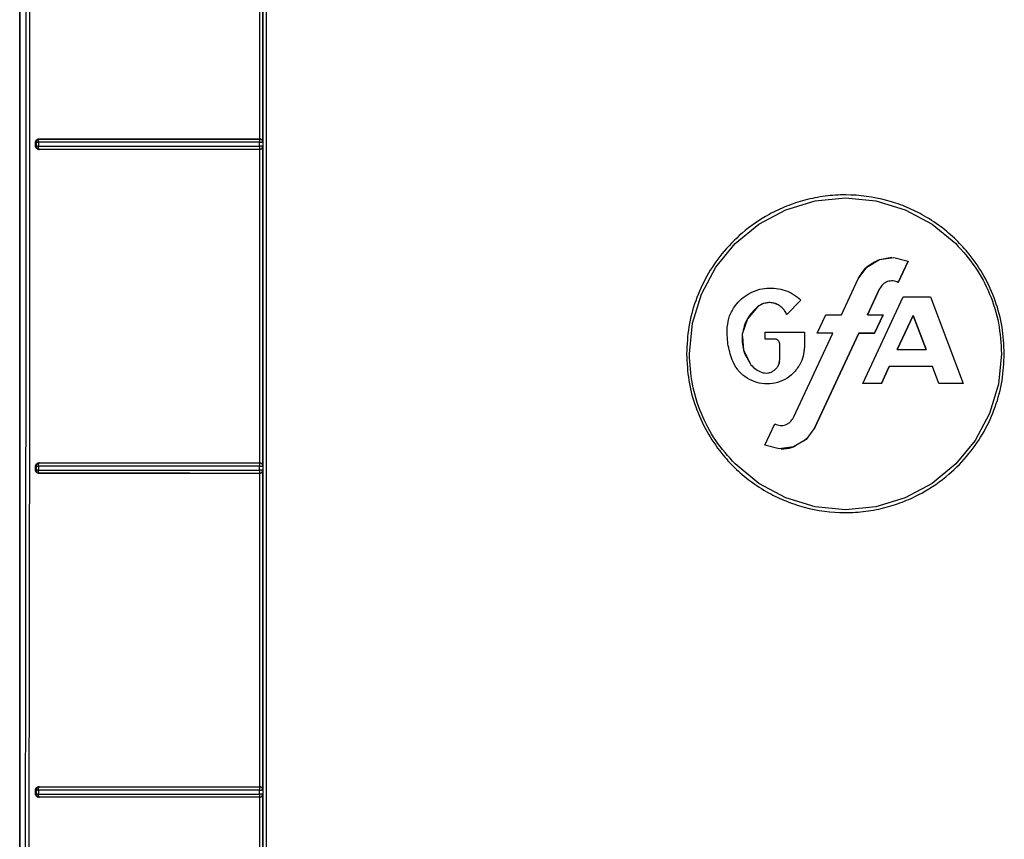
# Model space of a CAD drawing. Header units: inches. Extents: x 170 to 312, y 215 to 248.
# Tile 370 of 656: x 255.846 to 255.968, y 242.029 to 242.13. Entities that reach past the tile are written whole.
import ezdxf

# ---------------------------------------------------------------- set-up
doc = ezdxf.new("R2010")
doc.units = ezdxf.units.IN
doc.header["$LTSCALE"] = 0.25
doc.header["$MEASUREMENT"] = 0
doc.layers.add('MOTOR RH', color=7, linetype='Continuous')

msp = doc.modelspace()

# ---------------------------------------------------------------- linework, layer by layer
at = {"layer": 'MOTOR RH'}
for p, q in [((255.84571, 241.92392), (255.84571, 242.23936)), ((255.84571, 242.23936), (255.84571, 241.9417)), ((255.87546, 242.11535), (255.87546, 242.1542)), ((255.87586, 242.11497), (255.87586, 242.15458)), ((255.84768, 242.11443), (255.84768, 242.11497)), ((255.84777, 242.11495), (255.84768, 242.11497)), ((255.84777, 242.11445), (255.84768, 242.11443)), ((255.84777, 242.11495), (255.84777, 242.11445)), ((255.84803, 242.11495), (255.84803, 242.11444)), ((255.84807, 242.11522), (255.8481, 242.11531)), ((255.8481, 242.11536), (255.84815, 242.11534)), ((255.87544, 242.11534), (255.87546, 242.11535)), ((255.87544, 242.11444), (255.87544, 242.11494)), ((255.87586, 242.11497), (255.87584, 242.11495)), ((255.87584, 242.11495), (255.87584, 242.11444)), ((255.87584, 242.11444), (255.87586, 242.11442)), ((255.87586, 242.07481), (255.87586, 242.11442)), ((255.8481, 242.11409), (255.84807, 242.11417)), ((255.84815, 242.11405), (255.84809, 242.11404)), ((255.84813, 242.11406), (255.8481, 242.11409)), ((255.84815, 242.11405), (255.84813, 242.11406)), ((255.87544, 242.11417), (255.87544, 242.11408)), ((255.87544, 242.11408), (255.87544, 242.11405)), ((255.87546, 242.11404), (255.87544, 242.11405)), ((255.87546, 242.0752), (255.87546, 242.11404)), ((255.94067, 242.10658), (255.9443, 242.10768)), ((255.9443, 242.10768), (255.94807, 242.10806)), ((255.94807, 242.10806), (255.95184, 242.10768)), ((255.95184, 242.10768), (255.95547, 242.10658)), ((255.93733, 242.1048), (255.94067, 242.10658)), ((255.95547, 242.10658), (255.95881, 242.1048)), ((255.9344, 242.10239), (255.93733, 242.1048)), ((255.95881, 242.1048), (255.96174, 242.10239)), ((255.93199, 242.09946), (255.9344, 242.10239)), ((255.95073, 242.09947), (255.95229, 242.10041)), ((255.95229, 242.10041), (255.95384, 242.10068)), ((255.95229, 242.10041), (255.95409, 242.10067)), ((255.95409, 242.10067), (255.95586, 242.10021)), ((255.95586, 242.10021), (255.95462, 242.09756)), ((255.95462, 242.09756), (255.95586, 242.10021)), ((255.95586, 242.10021), (255.95462, 242.09756)), ((255.93021, 242.09612), (255.93199, 242.09946)), ((255.94965, 242.09801), (255.95073, 242.09947)), ((255.94757, 242.09354), (255.94965, 242.09801)), ((255.94757, 242.09353), (255.94965, 242.09801)), ((255.95462, 242.09756), (255.95462, 242.09756)), ((255.92911, 242.09249), (255.93021, 242.09612)), ((255.93832, 242.09685), (255.93879, 242.09687)), ((255.9523, 242.09677), (255.9508, 242.09354)), ((255.9508, 242.09354), (255.95231, 242.09677)), ((255.9523, 242.09677), (255.9508, 242.09353)), ((255.93782, 242.09489), (255.93723, 242.09457)), ((255.93864, 242.09506), (255.93819, 242.09501)), ((255.94256, 242.09537), (255.94079, 242.0936)), ((255.94079, 242.0936), (255.94256, 242.09537)), ((255.94256, 242.09537), (255.94079, 242.0936)), ((255.95022, 242.08504), (255.95523, 242.09579)), ((255.95022, 242.08504), (255.95523, 242.09579)), ((255.95523, 242.09579), (255.95863, 242.09579)), ((255.95863, 242.09579), (255.96267, 242.08504)), ((255.95863, 242.09579), (255.96267, 242.08504)), ((255.93723, 242.09458), (255.93591, 242.09306)), ((255.93723, 242.09457), (255.93591, 242.09306)), ((255.92873, 242.08872), (255.92911, 242.09249)), ((255.93591, 242.09306), (255.93528, 242.09115)), ((255.93591, 242.09306), (255.93528, 242.09115)), ((255.94457, 242.09128), (255.94562, 242.09353)), ((255.94562, 242.09353), (255.94757, 242.09353)), ((255.9508, 242.09353), (255.95274, 242.09353)), ((255.95274, 242.09354), (255.95169, 242.09128)), ((255.95169, 242.09128), (255.95274, 242.09354)), ((255.95274, 242.09353), (255.95169, 242.09128)), ((255.95647, 242.09348), (255.95449, 242.08924)), ((255.95449, 242.08924), (255.95647, 242.09348)), ((255.95647, 242.09348), (255.95449, 242.08924)), ((255.95647, 242.09348), (255.95806, 242.08924)), ((255.95647, 242.09348), (255.95806, 242.08924)), ((255.95647, 242.09348), (255.95647, 242.09348)), ((255.95806, 242.08924), (255.95647, 242.09348)), ((255.93528, 242.09115), (255.93544, 242.08915)), ((255.93811, 242.09053), (255.93811, 242.09138)), ((255.93811, 242.09138), (255.94298, 242.09138)), ((255.94163, 242.08081), (255.94651, 242.09128)), ((255.94163, 242.08081), (255.94651, 242.09128)), ((255.94298, 242.09138), (255.94298, 242.08956)), ((255.94974, 242.09128), (255.94429, 242.07957)), ((255.94429, 242.07957), (255.94974, 242.09128)), ((255.94974, 242.09128), (255.94429, 242.07957)), ((255.94651, 242.09128), (255.94457, 242.09128)), ((255.94651, 242.09128), (255.94457, 242.09128)), ((255.94651, 242.09128), (255.94457, 242.09128)), ((255.94651, 242.09128), (255.94651, 242.09128)), ((255.95169, 242.09128), (255.94974, 242.09128)), ((255.94974, 242.09128), (255.94974, 242.09128)), ((255.94974, 242.09128), (255.95169, 242.09128)), ((255.95169, 242.09128), (255.94974, 242.09128)), ((255.95169, 242.09128), (255.95169, 242.09128)), ((255.93531, 242.0908), (255.93544, 242.08915)), ((255.93936, 242.09053), (255.93811, 242.09053)), ((255.93811, 242.09053), (255.93811, 242.09053)), ((255.93936, 242.09053), (255.93811, 242.09053)), ((255.93936, 242.09053), (255.93811, 242.09053)), ((255.93936, 242.09053), (255.93936, 242.09053)), ((255.93992, 242.08802), (255.93992, 242.08997)), ((255.93544, 242.08915), (255.93597, 242.08811)), ((255.93544, 242.08915), (255.93635, 242.08736)), ((255.94298, 242.08956), (255.9429, 242.08891)), ((255.95449, 242.08924), (255.95806, 242.08924)), ((255.95806, 242.08924), (255.95806, 242.08924)), ((255.96741, 242.08872), (255.96704, 242.08495)), ((255.93992, 242.08802), (255.93992, 242.08802)), ((255.95351, 242.08714), (255.95253, 242.08504)), ((255.95351, 242.08714), (255.95253, 242.08504)), ((255.95254, 242.08504), (255.95351, 242.08714)), ((255.95885, 242.08714), (255.95351, 242.08714)), ((255.95351, 242.08714), (255.95351, 242.08714)), ((255.95885, 242.08714), (255.95351, 242.08714)), ((255.95885, 242.08714), (255.95351, 242.08714)), ((255.95964, 242.08504), (255.95885, 242.08714)), ((255.95885, 242.08714), (255.95885, 242.08714)), ((255.95964, 242.08504), (255.95885, 242.08714)), ((255.95253, 242.08504), (255.95022, 242.08504)), ((255.95254, 242.08504), (255.95022, 242.08504)), ((255.95253, 242.08504), (255.95022, 242.08504)), ((255.95253, 242.08504), (255.95254, 242.08504)), ((255.96267, 242.08504), (255.95964, 242.08504)), ((255.95964, 242.08504), (255.95964, 242.08504)), ((255.96267, 242.08504), (255.95964, 242.08504)), ((255.96267, 242.08504), (255.95964, 242.08504)), ((255.96704, 242.08495), (255.96594, 242.08132)), ((255.96594, 242.08132), (255.96415, 242.07798)), ((255.93808, 242.07737), (255.93932, 242.08002)), ((255.94429, 242.07957), (255.94321, 242.0781)), ((255.94429, 242.07957), (255.94429, 242.07957)), ((255.94321, 242.0781), (255.94165, 242.07717)), ((255.94297, 242.07796), (255.94333, 242.07827)), ((255.94333, 242.07827), (255.94298, 242.07797)), ((255.96415, 242.07798), (255.96175, 242.07505)), ((255.93984, 242.07691), (255.93808, 242.07737)), ((255.94165, 242.07717), (255.93984, 242.07691)), ((255.84768, 242.07427), (255.84768, 242.07481)), ((255.84777, 242.07479), (255.84768, 242.07481)), ((255.84777, 242.07429), (255.84768, 242.07427)), ((255.84777, 242.07479), (255.84777, 242.07429)), ((255.84803, 242.07479), (255.84803, 242.07428)), ((255.84807, 242.07506), (255.8481, 242.07515)), ((255.8481, 242.0752), (255.84815, 242.07519)), ((255.87544, 242.07519), (255.87546, 242.0752)), ((255.87544, 242.07428), (255.87544, 242.07478)), ((255.87586, 242.07481), (255.87584, 242.07479)), ((255.87584, 242.07479), (255.87584, 242.07429)), ((255.87584, 242.07429), (255.87586, 242.07426)), ((255.87586, 242.03466), (255.87586, 242.07426)), ((255.93733, 242.07264), (255.9344, 242.07505)), ((255.96175, 242.07505), (255.95881, 242.07264)), ((255.8481, 242.07393), (255.84807, 242.07401)), ((255.84815, 242.0739), (255.84809, 242.07389)), ((255.84815, 242.0739), (255.8481, 242.07393)), ((255.87544, 242.07401), (255.87544, 242.07392)), ((255.87544, 242.07392), (255.87544, 242.07389)), ((255.87546, 242.07388), (255.87544, 242.07389)), ((255.87546, 242.03504), (255.87546, 242.07388)), ((255.94067, 242.07085), (255.93733, 242.07264)), ((255.95881, 242.07264), (255.95547, 242.07085)), ((255.9443, 242.06975), (255.94067, 242.07085)), ((255.95547, 242.07085), (255.95184, 242.06975)), ((255.94807, 242.06938), (255.9443, 242.06975)), ((255.95184, 242.06975), (255.94807, 242.06938)), ((255.84807, 242.03491), (255.8481, 242.035)), ((255.8481, 242.03504), (255.84815, 242.03503)), ((255.8481, 242.035), (255.84815, 242.03503)), ((255.87545, 242.03503), (255.87546, 242.03504)), ((255.84768, 242.03411), (255.84768, 242.03465)), ((255.84777, 242.03463), (255.84768, 242.03465)), ((255.84777, 242.03413), (255.84768, 242.03411)), ((255.84777, 242.03463), (255.84777, 242.03413)), ((255.84803, 242.03462), (255.84803, 242.03412)), ((255.84811, 242.03377), (255.84807, 242.03385)), ((255.84815, 242.03374), (255.84811, 242.03377)), ((255.87544, 242.03412), (255.87544, 242.03462)), ((255.87544, 242.03385), (255.87544, 242.03377)), ((255.87544, 242.03377), (255.87544, 242.03374)), ((255.87586, 242.03466), (255.87584, 242.03463)), ((255.87584, 242.03463), (255.87584, 242.03413)), ((255.87584, 242.03413), (255.87586, 242.03411)), ((255.87586, 241.9945), (255.87586, 242.03411)), ((255.84815, 242.03374), (255.84809, 242.03373)), ((255.87546, 242.03373), (255.87544, 242.03374)), ((255.87546, 241.99488), (255.87546, 242.03373))]:
    msp.add_line(p, q, dxfattribs=at)
for points, knots in [([(255.84689, 242.2401), (255.8469, 242.22222), (255.84691, 242.18646), (255.84692, 242.13281), (255.84692, 242.09706), (255.84692, 242.07919)], [0, 0, 0, 0, 0.3333777, 0.6667111, 1, 1, 1, 1]), ([(255.87588, 241.92809), (255.87588, 241.94886), (255.87588, 241.99039), (255.87588, 242.05278), (255.87588, 242.1152), (255.87588, 242.17764), (255.87588, 242.21925), (255.87588, 242.24006)], [0, 0, 0, 0, 0.199959, 0.399961, 0.599979, 0.80001, 1, 1, 1, 1]), ([(255.87627, 242.24018), (255.87627, 242.2193), (255.87627, 242.17754), (255.87627, 242.11488), (255.87627, 242.05224), (255.87627, 241.98964), (255.87627, 241.94795), (255.87627, 241.92711)], [0, 0, 0, 0, 0.2, 0.4, 0.6, 0.8, 1, 1, 1, 1]), ([(255.84644, 242.23972), (255.84646, 242.21844), (255.84649, 242.1759), (255.84648, 242.11206), (255.84643, 242.04824), (255.84633, 241.98446), (255.84624, 241.94201), (255.84619, 241.92078)], [0, 0, 0, 0, 0.199984, 0.399977, 0.600029, 0.800023, 1, 1, 1, 1]), ([(255.84768, 242.11497), (255.84768, 242.11499), (255.84768, 242.11504), (255.84771, 242.11514), (255.84779, 242.11524), (255.84793, 242.11534), (255.84804, 242.11535), (255.8481, 242.11536)], [0, 0, 0, 0, 0.11585, 0.228826, 0.465329, 0.729283, 1, 1, 1, 1]), ([(255.84809, 242.11404), (255.84804, 242.11405), (255.84793, 242.11406), (255.84779, 242.11415), (255.84771, 242.11426), (255.84768, 242.11436), (255.84768, 242.1144), (255.84768, 242.11443)], [0, 0, 0, 0, 0.270747, 0.533788, 0.770103, 0.883423, 1, 1, 1, 1]), ([(255.84815, 242.11534), (255.84814, 242.11534), (255.84809, 242.11534), (255.84799, 242.11532), (255.84788, 242.11524), (255.84781, 242.11514), (255.84777, 242.11505), (255.84777, 242.11498), (255.84777, 242.11495)], [0, 0, 0, 0, 0.021376, 0.251231, 0.50161, 0.694994, 0.833641, 1, 1, 1, 1]), ([(255.84777, 242.11495), (255.84777, 242.11495), (255.84779, 242.11495), (255.84785, 242.11495), (255.84793, 242.11495), (255.848, 242.11495), (255.84803, 242.11495)], [0, 0, 0, 0, 0.250004, 0.499997, 0.749991, 1, 1, 1, 1]), ([(255.84803, 242.11444), (255.848, 242.11444), (255.84793, 242.11444), (255.84785, 242.11444), (255.84779, 242.11444), (255.84777, 242.11445), (255.84777, 242.11445)], [0, 0, 0, 0, 0.250132, 0.500007, 0.749886, 1, 1, 1, 1]), ([(255.84777, 242.11445), (255.84777, 242.11439), (255.84778, 242.11429), (255.84787, 242.11416), (255.848, 242.11407), (255.8481, 242.11406), (255.84815, 242.11405)], [0, 0, 0, 0, 0.2502109, 0.4998875, 0.749898, 1, 1, 1, 1]), ([(255.84803, 242.11495), (255.84803, 242.11497), (255.84803, 242.11502), (255.84804, 242.1151), (255.84805, 242.11516), (255.84806, 242.1152), (255.84807, 242.11522)], [0, 0, 0, 0, 0.249998, 0.499999, 0.750002, 1, 1, 1, 1]), ([(255.87544, 242.11494), (255.87236, 242.11494), (255.86619, 242.11494), (255.85699, 242.11495), (255.85102, 242.11495), (255.84803, 242.11495)], [0, 0, 0, 0, 0.331609, 0.664943, 1, 1, 1, 1]), ([(255.84803, 242.11444), (255.85102, 242.11444), (255.85699, 242.11444), (255.86619, 242.11444), (255.87236, 242.11444), (255.87544, 242.11444)], [0, 0, 0, 0, 0.335142, 0.668475, 1, 1, 1, 1]), ([(255.84807, 242.11417), (255.84806, 242.11419), (255.84805, 242.11423), (255.84804, 242.1143), (255.84803, 242.11437), (255.84803, 242.11442), (255.84803, 242.11444)], [0, 0, 0, 0, 0.249769, 0.499932, 0.750118, 1, 1, 1, 1]), ([(255.8481, 242.11536), (255.85106, 242.11535), (255.857, 242.11535), (255.86619, 242.11535), (255.87237, 242.11535), (255.87546, 242.11535)], [0, 0, 0, 0, 0.333153, 0.666753, 1, 1, 1, 1]), ([(255.8481, 242.11531), (255.84811, 242.11532), (255.84813, 242.11534), (255.84814, 242.11534), (255.84815, 242.11534), (255.84815, 242.11534), (255.84815, 242.11534), (255.84815, 242.11534)], [0, 0, 0, 0, 0.723554, 0.917935, 0.972998, 0.990021, 1, 1, 1, 1]), ([(255.84815, 242.11534), (255.85111, 242.11534), (255.85704, 242.11534), (255.8662, 242.11534), (255.87236, 242.11534), (255.87544, 242.11534)], [0, 0, 0, 0, 0.333017, 0.666911, 1, 1, 1, 1]), ([(255.87584, 242.11495), (255.87583, 242.11498), (255.87583, 242.11505), (255.87579, 242.11514), (255.87573, 242.11523), (255.87566, 242.11528), (255.87561, 242.1153), (255.87559, 242.11532), (255.87557, 242.11532), (255.87554, 242.11533), (255.8755, 242.11534), (255.87547, 242.11534), (255.87544, 242.11534)], [0, 0, 0, 0, 0.169778, 0.309899, 0.500349, 0.669275, 0.720741, 0.750043, 0.812673, 0.833809, 0.875282, 1, 1, 1, 1]), ([(255.87544, 242.11534), (255.87544, 242.11534), (255.87544, 242.11532), (255.87544, 242.11525), (255.87544, 242.11522)], [0, 0, 0, 0, 0.500037, 1, 1, 1, 1]), ([(255.87544, 242.11522), (255.87544, 242.11518), (255.87544, 242.11513), (255.87544, 242.11503), (255.87544, 242.11498), (255.87544, 242.11494)], [0, 0, 0, 0, 0.453626, 0.692825, 1, 1, 1, 1]), ([(255.87544, 242.11494), (255.87547, 242.11494), (255.87553, 242.11494), (255.87561, 242.11494), (255.87568, 242.11495), (255.87575, 242.11495), (255.8758, 242.11494), (255.87583, 242.11496), (255.87584, 242.11495), (255.87584, 242.11495)], [0, 0, 0, 0, 0.144819, 0.288961, 0.405983, 0.545581, 0.778747, 0.891833, 1, 1, 1, 1]), ([(255.87584, 242.11444), (255.87583, 242.11444), (255.87581, 242.11444), (255.87573, 242.11444), (255.87563, 242.11444), (255.87553, 242.11444), (255.87547, 242.11444), (255.87544, 242.11444)], [0, 0, 0, 0, 0.2509579, 0.5014951, 0.6987948, 0.8365584, 1, 1, 1, 1]), ([(255.87544, 242.11405), (255.87548, 242.11405), (255.87554, 242.11406), (255.87564, 242.1141), (255.87572, 242.11416), (255.87577, 242.11423), (255.8758, 242.11427), (255.87581, 242.1143), (255.87582, 242.11432), (255.87582, 242.11435), (255.87583, 242.11438), (255.87584, 242.11442), (255.87584, 242.11444)], [0, 0, 0, 0, 0.1705626, 0.3114539, 0.5033973, 0.6703643, 0.7215041, 0.7509336, 0.8128694, 0.8345961, 0.8750192, 1, 1, 1, 1]), ([(255.87544, 242.11444), (255.87544, 242.11444), (255.87544, 242.11438), (255.87544, 242.11428), (255.87544, 242.11421), (255.87544, 242.11417)], [0, 0, 0, 0, 0.031612, 0.511044, 1, 1, 1, 1]), ([(255.87546, 242.11535), (255.87549, 242.11535), (255.87555, 242.11535), (255.87564, 242.11531), (255.87572, 242.11526), (255.87576, 242.11521), (255.87578, 242.11519)], [0, 0, 0, 0, 0.218148, 0.447021, 0.703324, 1, 1, 1, 1]), ([(255.87578, 242.11519), (255.87581, 242.11515), (255.87584, 242.11509), (255.87586, 242.11502), (255.87586, 242.11498), (255.87586, 242.11497), (255.87586, 242.11497)], [0, 0, 0, 0, 0.558608, 0.865721, 0.954475, 1, 1, 1, 1]), ([(255.87586, 242.11442), (255.87586, 242.11438), (255.87585, 242.11431), (255.8758, 242.11424), (255.87578, 242.1142)], [0, 0, 0, 0, 0.503399, 1, 1, 1, 1]), ([(255.87546, 242.11404), (255.87237, 242.11404), (255.86619, 242.11404), (255.857, 242.11404), (255.85106, 242.11404), (255.84809, 242.11404)], [0, 0, 0, 0, 0.3334428, 0.6669188, 1, 1, 1, 1]), ([(255.87544, 242.11405), (255.87236, 242.11405), (255.8662, 242.11405), (255.85704, 242.11405), (255.85111, 242.11405), (255.84815, 242.11405)], [0, 0, 0, 0, 0.3330755, 0.6669605, 1, 1, 1, 1]), ([(255.87578, 242.1142), (255.87576, 242.11418), (255.87572, 242.11414), (255.87565, 242.11409), (255.87556, 242.11405), (255.87549, 242.11404), (255.87546, 242.11404)], [0, 0, 0, 0, 0.281455, 0.527086, 0.764277, 1, 1, 1, 1]), ([(255.96776, 242.08872), (255.96771, 242.08983), (255.9676, 242.09206), (255.96672, 242.0953), (255.96535, 242.09836), (255.96366, 242.10086), (255.9618, 242.1029), (255.95986, 242.10456), (255.95772, 242.10595), (255.95546, 242.10702), (255.95234, 242.10807), (255.94896, 242.10852), (255.94555, 242.10831), (255.94308, 242.10782), (255.94075, 242.10705), (255.93808, 242.10579), (255.9353, 242.10387), (255.93273, 242.10123), (255.93081, 242.09839), (255.92943, 242.09532), (255.92854, 242.09207), (255.92843, 242.08983), (255.92838, 242.08872)], [0, 0, 0, 0, 0.053827, 0.108154, 0.161991, 0.215823, 0.254355, 0.295472, 0.339437, 0.377786, 0.416425, 0.499247, 0.540867, 0.582327, 0.621091, 0.659532, 0.725561, 0.783441, 0.837465, 0.891484, 0.94599, 1, 1, 1, 1]), ([(255.96174, 242.10239), (255.96259, 242.10145), (255.96428, 242.09955), (255.96604, 242.09616), (255.96719, 242.09252), (255.96734, 242.08998), (255.96741, 242.08872)], [0, 0, 0, 0, 0.249988, 0.500002, 0.750014, 1, 1, 1, 1]), ([(255.94965, 242.09801), (255.94997, 242.09854), (255.95061, 242.09961), (255.95173, 242.10014), (255.95229, 242.10041)], [0, 0, 0, 0, 0.500004, 1, 1, 1, 1]), ([(255.95462, 242.09756), (255.95441, 242.09764), (255.95408, 242.09776), (255.95363, 242.09774), (255.95329, 242.09767), (255.95298, 242.09752), (255.95261, 242.09726), (255.95243, 242.09696), (255.9523, 242.09677)], [0, 0, 0, 0, 0.248419, 0.374377, 0.499188, 0.623924, 0.750308, 1, 1, 1, 1]), ([(255.95462, 242.09756), (255.95452, 242.09761), (255.95431, 242.0977), (255.95408, 242.09773), (255.95397, 242.09774)], [0, 0, 0, 0, 0.499999, 1, 1, 1, 1]), ([(255.9344, 242.09467), (255.93465, 242.09497), (255.93515, 242.09555), (255.93612, 242.09621), (255.93718, 242.09667), (255.93832, 242.09689), (255.93948, 242.09687), (255.94061, 242.0966), (255.94167, 242.09611), (255.94226, 242.09562), (255.94256, 242.09537)], [0, 0, 0, 0, 0.1260747, 0.2503281, 0.3753732, 0.4999941, 0.6246137, 0.7496514, 0.8738663, 1, 1, 1, 1]), ([(255.93819, 242.09501), (255.93802, 242.09497), (255.93767, 242.09488), (255.93737, 242.09467), (255.93723, 242.09457)], [0, 0, 0, 0, 0.498906, 1, 1, 1, 1]), ([(255.93925, 242.09497), (255.93908, 242.09501), (255.93872, 242.09509), (255.93837, 242.09504), (255.93819, 242.09501)], [0, 0, 0, 0, 0.5, 1, 1, 1, 1]), ([(255.94079, 242.0936), (255.94071, 242.09376), (255.94056, 242.09408), (255.94019, 242.09448), (255.93976, 242.0948), (255.93942, 242.09492), (255.93925, 242.09498)], [0, 0, 0, 0, 0.24931, 0.499997, 0.750489, 1, 1, 1, 1]), ([(255.94018, 242.09447), (255.94004, 242.09458), (255.93976, 242.0948), (255.93942, 242.09492), (255.93925, 242.09497)], [0, 0, 0, 0, 0.499286, 1, 1, 1, 1]), ([(255.93342, 242.09202), (255.93349, 242.0925), (255.93362, 242.09345), (255.93414, 242.09426), (255.9344, 242.09467)], [0, 0, 0, 0, 0.499997, 1, 1, 1, 1]), ([(255.93342, 242.09202), (255.93349, 242.0925), (255.93362, 242.09345), (255.93414, 242.09426), (255.9344, 242.09467)], [0, 0, 0, 0, 0.50031, 1, 1, 1, 1]), ([(255.93723, 242.09457), (255.93673, 242.0941), (255.93574, 242.09315), (255.93544, 242.09182), (255.93528, 242.09115)], [0, 0, 0, 0, 0.5, 1, 1, 1, 1]), ([(255.94079, 242.0936), (255.94071, 242.09376), (255.94056, 242.09408), (255.94031, 242.09434), (255.94018, 242.09447)], [0, 0, 0, 0, 0.501236, 1, 1, 1, 1]), ([(255.93403, 242.08795), (255.93382, 242.08861), (255.9334, 242.08993), (255.93341, 242.09132), (255.93342, 242.09202)], [0, 0, 0, 0, 0.5000128, 1, 1, 1, 1]), ([(255.93528, 242.09115), (255.93527, 242.09047), (255.93525, 242.0891), (255.93599, 242.08794), (255.93635, 242.08736)], [0, 0, 0, 0, 0.500001, 1, 1, 1, 1]), ([(255.93992, 242.08996), (255.93991, 242.09004), (255.93989, 242.09018), (255.93976, 242.09036), (255.93958, 242.0905), (255.93943, 242.09052), (255.93936, 242.09053)], [0, 0, 0, 0, 0.251527, 0.502365, 0.748885, 1, 1, 1, 1]), ([(255.92838, 242.08872), (255.92843, 242.08761), (255.92854, 242.08538), (255.92942, 242.08213), (255.93079, 242.07908), (255.93249, 242.07657), (255.93434, 242.07453), (255.93628, 242.07287), (255.93842, 242.07149), (255.94068, 242.07042), (255.9438, 242.06937), (255.94718, 242.06892), (255.9506, 242.06913), (255.95307, 242.06962), (255.95539, 242.07039), (255.95807, 242.07165), (255.96084, 242.07357), (255.96341, 242.07621), (255.96533, 242.07905), (255.96672, 242.08211), (255.9676, 242.08537), (255.96771, 242.0876), (255.96776, 242.08872)], [0, 0, 0, 0, 0.053831, 0.108162, 0.162002, 0.21584, 0.254375, 0.295495, 0.339462, 0.377813, 0.416452, 0.499272, 0.540889, 0.582347, 0.621109, 0.659547, 0.725573, 0.783451, 0.837473, 0.891489, 0.945992, 1, 1, 1, 1]), ([(255.9344, 242.07505), (255.93355, 242.07599), (255.93186, 242.07788), (255.93011, 242.08128), (255.92895, 242.08492), (255.92881, 242.08745), (255.92873, 242.08872)], [0, 0, 0, 0, 0.249988, 0.500002, 0.750015, 1, 1, 1, 1]), ([(255.94298, 242.08956), (255.94295, 242.08917), (255.9429, 242.08841), (255.94258, 242.08771), (255.94241, 242.08737)], [0, 0, 0, 0, 0.500482, 1, 1, 1, 1]), ([(255.94241, 242.08737), (255.94217, 242.087), (255.94167, 242.08626), (255.94059, 242.08548), (255.93935, 242.08502), (255.93803, 242.08493), (255.93674, 242.0852), (255.93558, 242.08583), (255.93461, 242.08675), (255.93423, 242.08755), (255.93403, 242.08795)], [0, 0, 0, 0, 0.126908, 0.25145, 0.376016, 0.500011, 0.624006, 0.748574, 0.873075, 1, 1, 1, 1]), ([(255.93988, 242.08778), (255.93988, 242.08769), (255.93986, 242.08748), (255.93975, 242.08729), (255.93969, 242.08718)], [0, 0, 0, 0, 0.404923, 1, 1, 1, 1]), ([(255.93973, 242.08724), (255.93979, 242.08736), (255.9399, 242.08761), (255.93991, 242.08788), (255.93992, 242.08802)], [0, 0, 0, 0, 0.497601, 1, 1, 1, 1]), ([(255.93635, 242.08736), (255.93654, 242.08716), (255.93691, 242.08676), (255.93741, 242.08653), (255.93766, 242.08642)], [0, 0, 0, 0, 0.500208, 1, 1, 1, 1]), ([(255.93766, 242.08642), (255.93779, 242.08639), (255.93805, 242.08631), (255.93832, 242.08633), (255.93846, 242.08634)], [0, 0, 0, 0, 0.500712, 1, 1, 1, 1]), ([(255.93846, 242.08634), (255.93859, 242.08637), (255.93886, 242.08642), (255.93909, 242.08656), (255.9392, 242.08664)], [0, 0, 0, 0, 0.499151, 1, 1, 1, 1]), ([(255.93932, 242.08002), (255.93953, 242.07994), (255.93985, 242.07982), (255.94031, 242.07983), (255.94065, 242.07991), (255.94096, 242.08005), (255.94133, 242.08032), (255.94151, 242.08061), (255.94163, 242.08081)], [0, 0, 0, 0, 0.248407, 0.374361, 0.499168, 0.623903, 0.750288, 1, 1, 1, 1]), ([(255.84692, 242.07919), (255.84691, 242.07346), (255.84689, 242.05737), (255.84684, 242.0252), (255.84679, 241.99878), (255.84677, 241.98271)], [0, 0, 0, 0, 0.178102, 0.500003, 1, 1, 1, 1]), ([(255.94188, 242.07731), (255.94172, 242.07723), (255.94117, 242.07695), (255.94055, 242.07692), (255.9401, 242.0769)], [0, 0, 0, 0, 0.28812, 1, 1, 1, 1]), ([(255.9401, 242.07691), (255.94055, 242.07693), (255.94117, 242.07695), (255.94173, 242.07723), (255.94189, 242.07731)], [0, 0, 0, 0, 0.709949, 1, 1, 1, 1]), ([(255.84768, 242.07481), (255.84768, 242.07483), (255.84768, 242.07488), (255.84771, 242.07498), (255.84779, 242.07509), (255.84793, 242.07518), (255.84804, 242.07519), (255.8481, 242.0752)], [0, 0, 0, 0, 0.114151, 0.226087, 0.462642, 0.728302, 1, 1, 1, 1]), ([(255.84809, 242.07389), (255.84804, 242.07389), (255.84793, 242.0739), (255.84779, 242.074), (255.84771, 242.0741), (255.84768, 242.0742), (255.84768, 242.07425), (255.84768, 242.07427)], [0, 0, 0, 0, 0.27093, 0.533685, 0.769845, 0.883229, 1, 1, 1, 1]), ([(255.84815, 242.07519), (255.84815, 242.07519), (255.84812, 242.07519), (255.84807, 242.07518), (255.84798, 242.07515), (255.84788, 242.07508), (255.84781, 242.07499), (255.84777, 242.07489), (255.84777, 242.07483), (255.84777, 242.07479)], [0, 0, 0, 0, 0.006404, 0.125208, 0.250554, 0.499812, 0.694171, 0.83326, 1, 1, 1, 1]), ([(255.84777, 242.07479), (255.84777, 242.07479), (255.84779, 242.07479), (255.84785, 242.07479), (255.84793, 242.07479), (255.848, 242.07479), (255.84803, 242.07479)], [0, 0, 0, 0, 0.249999, 0.499993, 0.749993, 1, 1, 1, 1]), ([(255.84803, 242.07428), (255.848, 242.07428), (255.84793, 242.07428), (255.84785, 242.07428), (255.84779, 242.07429), (255.84777, 242.07429), (255.84777, 242.07429)], [0, 0, 0, 0, 0.250118, 0.500008, 0.749881, 1, 1, 1, 1]), ([(255.84777, 242.07429), (255.84777, 242.07424), (255.84779, 242.07414), (255.84787, 242.07401), (255.848, 242.07392), (255.8481, 242.0739), (255.84815, 242.0739)], [0, 0, 0, 0, 0.250209, 0.499884, 0.749889, 1, 1, 1, 1]), ([(255.84803, 242.07479), (255.84803, 242.07481), (255.84803, 242.07486), (255.84804, 242.07494), (255.84805, 242.07501), (255.84806, 242.07504), (255.84807, 242.07506)], [0, 0, 0, 0, 0.249991, 0.499998, 0.750003, 1, 1, 1, 1]), ([(255.87544, 242.07478), (255.87236, 242.07478), (255.86619, 242.07478), (255.85699, 242.07478), (255.85102, 242.07478), (255.84803, 242.07479)], [0, 0, 0, 0, 0.33158, 0.664913, 1, 1, 1, 1]), ([(255.84803, 242.07428), (255.85102, 242.07428), (255.85699, 242.07428), (255.86619, 242.07428), (255.87236, 242.07428), (255.87544, 242.07428)], [0, 0, 0, 0, 0.335133, 0.668466, 1, 1, 1, 1]), ([(255.84807, 242.07401), (255.84806, 242.07403), (255.84805, 242.07407), (255.84804, 242.07414), (255.84803, 242.07421), (255.84803, 242.07426), (255.84803, 242.07428)], [0, 0, 0, 0, 0.2497583, 0.4999325, 0.7501062, 1, 1, 1, 1]), ([(255.8481, 242.0752), (255.85106, 242.0752), (255.857, 242.0752), (255.86619, 242.0752), (255.87237, 242.0752), (255.87546, 242.0752)], [0, 0, 0, 0, 0.333154, 0.666761, 1, 1, 1, 1]), ([(255.8481, 242.07515), (255.84811, 242.07516), (255.84812, 242.07518), (255.84814, 242.07519), (255.84814, 242.07519), (255.84815, 242.07519), (255.84815, 242.07519), (255.84815, 242.07519)], [0, 0, 0, 0, 0.4999148, 0.7840783, 0.9349621, 0.9782287, 1, 1, 1, 1]), ([(255.84815, 242.07519), (255.85111, 242.07519), (255.85704, 242.07519), (255.8662, 242.07519), (255.87236, 242.07519), (255.87544, 242.07519)], [0, 0, 0, 0, 0.333016, 0.666911, 1, 1, 1, 1]), ([(255.87584, 242.07479), (255.87583, 242.07483), (255.87583, 242.07489), (255.87579, 242.07499), (255.87573, 242.07507), (255.87566, 242.07512), (255.87561, 242.07515), (255.87559, 242.07516), (255.87557, 242.07517), (255.87554, 242.07517), (255.8755, 242.07518), (255.87547, 242.07518), (255.87544, 242.07519)], [0, 0, 0, 0, 0.169796, 0.309925, 0.500347, 0.669247, 0.720724, 0.750048, 0.812673, 0.833992, 0.875283, 1, 1, 1, 1]), ([(255.87544, 242.07519), (255.87544, 242.07518), (255.87544, 242.07516), (255.87544, 242.0751), (255.87544, 242.07506)], [0, 0, 0, 0, 0.500043, 1, 1, 1, 1]), ([(255.87544, 242.07506), (255.87544, 242.07502), (255.87544, 242.07494), (255.87544, 242.07483), (255.87544, 242.07478)], [0, 0, 0, 0, 0.4999498, 1, 1, 1, 1]), ([(255.87544, 242.07478), (255.87547, 242.07478), (255.87553, 242.07478), (255.87561, 242.07478), (255.87568, 242.07479), (255.87575, 242.07479), (255.8758, 242.07478), (255.87583, 242.0748), (255.87584, 242.07479), (255.87584, 242.07479)], [0, 0, 0, 0, 0.1448, 0.289023, 0.40575, 0.545726, 0.778917, 0.891929, 1, 1, 1, 1]), ([(255.87584, 242.07429), (255.87583, 242.07428), (255.87581, 242.07428), (255.87573, 242.07428), (255.87563, 242.07428), (255.87553, 242.07428), (255.87547, 242.07428), (255.87544, 242.07428)], [0, 0, 0, 0, 0.250965, 0.50152, 0.698812, 0.836571, 1, 1, 1, 1]), ([(255.87544, 242.07389), (255.87548, 242.0739), (255.87554, 242.0739), (255.87564, 242.07394), (255.87572, 242.074), (255.87577, 242.07406), (255.87579, 242.07411), (255.87581, 242.07414), (255.87582, 242.07416), (255.87582, 242.07419), (255.87583, 242.07423), (255.87584, 242.07426), (255.87584, 242.07429)], [0, 0, 0, 0, 0.170498, 0.311351, 0.503314, 0.639112, 0.709897, 0.750976, 0.8129, 0.835156, 0.875042, 1, 1, 1, 1]), ([(255.87544, 242.07428), (255.87544, 242.07427), (255.87544, 242.07422), (255.87544, 242.07412), (255.87544, 242.07405), (255.87544, 242.07401)], [0, 0, 0, 0, 0.031594, 0.511018, 1, 1, 1, 1]), ([(255.87546, 242.0752), (255.87549, 242.07519), (255.87555, 242.07519), (255.87564, 242.07515), (255.87572, 242.0751), (255.87576, 242.07506), (255.87578, 242.07503)], [0, 0, 0, 0, 0.217835, 0.446698, 0.702916, 1, 1, 1, 1]), ([(255.87578, 242.07405), (255.87576, 242.07402), (255.87572, 242.07398), (255.87565, 242.07393), (255.87556, 242.07389), (255.87549, 242.07389), (255.87546, 242.07388)], [0, 0, 0, 0, 0.281564, 0.526617, 0.765411, 1, 1, 1, 1]), ([(255.87578, 242.07503), (255.87581, 242.07499), (255.87584, 242.07493), (255.87586, 242.07486), (255.87586, 242.07483), (255.87586, 242.07482), (255.87586, 242.07481)], [0, 0, 0, 0, 0.557285, 0.863589, 0.953043, 1, 1, 1, 1]), ([(255.87586, 242.07426), (255.87586, 242.07423), (255.87585, 242.07415), (255.8758, 242.07408), (255.87578, 242.07405)], [0, 0, 0, 0, 0.5033835, 1, 1, 1, 1]), ([(255.87546, 242.07388), (255.87237, 242.07388), (255.86619, 242.07388), (255.857, 242.07389), (255.85106, 242.07389), (255.84809, 242.07389)], [0, 0, 0, 0, 0.33343, 0.666918, 1, 1, 1, 1]), ([(255.87544, 242.07389), (255.87236, 242.07389), (255.8662, 242.07389), (255.85704, 242.0739), (255.85111, 242.0739), (255.84815, 242.0739)], [0, 0, 0, 0, 0.333077, 0.666962, 1, 1, 1, 1]), ([(255.84768, 242.03465), (255.84768, 242.03468), (255.84768, 242.03473), (255.84771, 242.03482), (255.84779, 242.03493), (255.84793, 242.03503), (255.84804, 242.03504), (255.8481, 242.03504)], [0, 0, 0, 0, 0.115487, 0.228334, 0.465134, 0.729682, 1, 1, 1, 1]), ([(255.84815, 242.03503), (255.84815, 242.03503), (255.84815, 242.03503), (255.84809, 242.03503), (255.84799, 242.03501), (255.84788, 242.03493), (255.84781, 242.03483), (255.84777, 242.03473), (255.84777, 242.03467), (255.84777, 242.03463)], [0, 0, 0, 0, 0.00194, 0.016485, 0.251155, 0.50156, 0.693135, 0.832255, 1, 1, 1, 1]), ([(255.8481, 242.03504), (255.85107, 242.03504), (255.85701, 242.03504), (255.86619, 242.03504), (255.87237, 242.03504), (255.87546, 242.03504)], [0, 0, 0, 0, 0.333158, 0.666771, 1, 1, 1, 1]), ([(255.84815, 242.03503), (255.85111, 242.03503), (255.85704, 242.03503), (255.8662, 242.03503), (255.87237, 242.03503), (255.87545, 242.03503)], [0, 0, 0, 0, 0.33298, 0.666929, 1, 1, 1, 1]), ([(255.87545, 242.03503), (255.87545, 242.03502), (255.87545, 242.03501), (255.87544, 242.03494), (255.87544, 242.0349)], [0, 0, 0, 0, 0.500122, 1, 1, 1, 1]), ([(255.87584, 242.03463), (255.87583, 242.03468), (255.87582, 242.03478), (255.87575, 242.03489), (255.87567, 242.03496), (255.87562, 242.03499), (255.87559, 242.035), (255.87556, 242.03501), (255.87553, 242.03502), (255.87549, 242.03503), (255.87547, 242.03503), (255.87545, 242.03503)], [0, 0, 0, 0, 0.237979, 0.475429, 0.641876, 0.730535, 0.777013, 0.799822, 0.868975, 0.917803, 1, 1, 1, 1]), ([(255.87546, 242.03504), (255.87549, 242.03504), (255.87555, 242.03503), (255.87564, 242.035), (255.87572, 242.03495), (255.87576, 242.0349), (255.87578, 242.03487)], [0, 0, 0, 0, 0.216438, 0.445518, 0.701569, 1, 1, 1, 1]), ([(255.84809, 242.03373), (255.84804, 242.03373), (255.84793, 242.03374), (255.84779, 242.03384), (255.84771, 242.03394), (255.84768, 242.03404), (255.84768, 242.03409), (255.84768, 242.03411)], [0, 0, 0, 0, 0.2710841, 0.5335565, 0.7695787, 0.8830478, 1, 1, 1, 1]), ([(255.84777, 242.03463), (255.84777, 242.03463), (255.84779, 242.03463), (255.84785, 242.03463), (255.84793, 242.03463), (255.848, 242.03462), (255.84803, 242.03462)], [0, 0, 0, 0, 0.250012, 0.500008, 0.750019, 1, 1, 1, 1]), ([(255.84803, 242.03412), (255.848, 242.03412), (255.84793, 242.03412), (255.84785, 242.03412), (255.84779, 242.03413), (255.84777, 242.03413), (255.84777, 242.03413)], [0, 0, 0, 0, 0.250123, 0.499995, 0.749882, 1, 1, 1, 1]), ([(255.84777, 242.03413), (255.84777, 242.03408), (255.84779, 242.03398), (255.84787, 242.03385), (255.848, 242.03376), (255.8481, 242.03375), (255.84815, 242.03374)], [0, 0, 0, 0, 0.2502, 0.499886, 0.749899, 1, 1, 1, 1]), ([(255.84803, 242.03462), (255.84803, 242.03465), (255.84803, 242.0347), (255.84804, 242.03478), (255.84805, 242.03485), (255.84806, 242.03489), (255.84807, 242.03491)], [0, 0, 0, 0, 0.250004, 0.499999, 0.74999, 1, 1, 1, 1]), ([(255.87544, 242.03462), (255.87236, 242.03462), (255.86619, 242.03462), (255.85699, 242.03462), (255.85102, 242.03462), (255.84803, 242.03462)], [0, 0, 0, 0, 0.331567, 0.664899, 1, 1, 1, 1]), ([(255.84803, 242.03412), (255.85102, 242.03412), (255.85699, 242.03412), (255.86619, 242.03412), (255.87236, 242.03412), (255.87544, 242.03412)], [0, 0, 0, 0, 0.335133, 0.668465, 1, 1, 1, 1]), ([(255.84807, 242.03385), (255.84806, 242.03387), (255.84805, 242.03391), (255.84804, 242.03398), (255.84803, 242.03405), (255.84803, 242.03409), (255.84803, 242.03412)], [0, 0, 0, 0, 0.249786, 0.499951, 0.750104, 1, 1, 1, 1]), ([(255.87544, 242.0349), (255.87544, 242.03486), (255.87544, 242.03478), (255.87544, 242.03467), (255.87544, 242.03462)], [0, 0, 0, 0, 0.4999323, 1, 1, 1, 1]), ([(255.87544, 242.03462), (255.87547, 242.03462), (255.87553, 242.03462), (255.87561, 242.03462), (255.87568, 242.03463), (255.87575, 242.03463), (255.87581, 242.03463), (255.87583, 242.03464), (255.87584, 242.03464), (255.87584, 242.03463)], [0, 0, 0, 0, 0.144802, 0.289128, 0.405584, 0.545961, 0.781526, 0.905359, 1, 1, 1, 1]), ([(255.87584, 242.03413), (255.87583, 242.03413), (255.87581, 242.03412), (255.87573, 242.03412), (255.87563, 242.03412), (255.87553, 242.03412), (255.87547, 242.03412), (255.87544, 242.03412)], [0, 0, 0, 0, 0.250968, 0.501531, 0.698827, 0.836575, 1, 1, 1, 1]), ([(255.87544, 242.03374), (255.87548, 242.03374), (255.87554, 242.03374), (255.87564, 242.03378), (255.87572, 242.03384), (255.87577, 242.0339), (255.87579, 242.03395), (255.87581, 242.03398), (255.87582, 242.03401), (255.87582, 242.03403), (255.87583, 242.03407), (255.87584, 242.0341), (255.87584, 242.03413)], [0, 0, 0, 0, 0.1704559, 0.3112931, 0.5032949, 0.6273045, 0.7053381, 0.7509924, 0.8129118, 0.8356884, 0.8750402, 1, 1, 1, 1]), ([(255.87544, 242.03412), (255.87544, 242.03411), (255.87544, 242.03406), (255.87544, 242.03396), (255.87544, 242.03389), (255.87544, 242.03385)], [0, 0, 0, 0, 0.031564, 0.511012, 1, 1, 1, 1]), ([(255.87578, 242.03389), (255.87576, 242.03387), (255.87572, 242.03382), (255.87565, 242.03377), (255.87556, 242.03374), (255.87549, 242.03373), (255.87546, 242.03373)], [0, 0, 0, 0, 0.281342, 0.526581, 0.765288, 1, 1, 1, 1]), ([(255.87578, 242.03487), (255.87581, 242.03484), (255.87584, 242.03478), (255.87586, 242.0347), (255.87586, 242.03467), (255.87586, 242.03466), (255.87586, 242.03466)], [0, 0, 0, 0, 0.557091, 0.863508, 0.953007, 1, 1, 1, 1]), ([(255.87586, 242.03411), (255.87586, 242.03407), (255.87585, 242.03399), (255.8758, 242.03392), (255.87578, 242.03389)], [0, 0, 0, 0, 0.5030925, 1, 1, 1, 1]), ([(255.87546, 242.03373), (255.87237, 242.03373), (255.86619, 242.03373), (255.857, 242.03373), (255.85106, 242.03373), (255.84809, 242.03373)], [0, 0, 0, 0, 0.333416, 0.666914, 1, 1, 1, 1]), ([(255.87544, 242.03374), (255.87236, 242.03374), (255.8662, 242.03374), (255.85704, 242.03374), (255.85111, 242.03374), (255.84815, 242.03374)], [0, 0, 0, 0, 0.333077, 0.666963, 1, 1, 1, 1])]:
    msp.add_open_spline(points, degree=3, knots=knots, dxfattribs=at)
msp.add_open_spline([(255.9392, 242.08664), (255.93931, 242.08672), (255.93952, 242.08689), (255.93966, 242.08712), (255.93973, 242.08724)], degree=3, dxfattribs=at)

doc.saveas('drawing.dxf')
